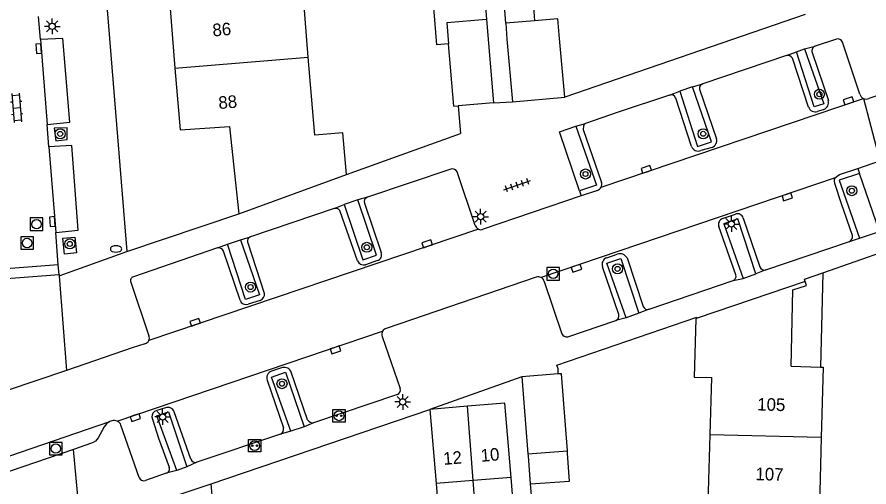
# Model space of a CAD drawing. Extents: x 125000 to 129004, y 397500 to 399008.
# Drawn here: x 127387.5 to 127455.3, y 398836.3 to 398873.7 of the extents above; entities that cross this region are included whole.
import ezdxf

# ---------------------------------------------------------------- set-up
doc = ezdxf.new("R2010")
doc.units = 0
for name, color, linetype in [('gg-afsc-erfafscheiding', 7, 'Continuous'), ('gg-afsc-muur', 7, 'Continuous'), ('gg-anno-huisnummerreeks BGT', 7, 'Continuous'), ('gg-bbg-bijgebouw', 7, 'Continuous'), ('gg-bbg-gedigitaliseerde bebouwing', 7, 'Continuous'), ('gg-bbg-gedigitaliseerde bijgebouw', 7, 'Continuous'), ('gg-bbg-hoofdgebouw', 7, 'Continuous'), ('gg-bbg-luifel en loopbrug', 7, 'Continuous'), ('gg-bbg-tussenscheiding', 7, 'Continuous'), ('gg-knt-verharding', 7, 'Continuous'), ('gg-knt-verharding nz', 7, 'Continuous'), ('gt-grn-weggrens', 7, 'Continuous'), ('gt-symb-boom', 7, 'Continuous'), ('gt-symb-brandkraan', 7, 'Continuous'), ('gt-symb-klinker verharding', 7, 'Continuous'), ('gt-symb-kolk', 7, 'Continuous'), ('gt-symb-laadpunt elektrisch vervoer', 7, 'Continuous'), ('gt-symb-lichtmast', 7, 'Continuous'), ('gt-symb-rioolschacht', 7, 'Continuous'), ('gt-symb-tegel verharding', 7, 'Continuous')]:
    doc.layers.add(name, color=color, linetype=linetype)

# ---------------------------------------------------------------- blocks, each defined once
blk = doc.blocks.new('gt0-KOLK')
at = {"layer": 'gt-symb-kolk'}
blk.add_lwpolyline([(0, 0), (0.375, 0), (0.375, 0.4), (-0.375, 0.4), (-0.375, 0), (0, 0)], dxfattribs=at)
blk = doc.blocks.new('gt0-BOOM')
at = {"layer": 'gt-symb-boom'}
for radius in [0.4, 0.2]:
    blk.add_circle((0, 0), radius, dxfattribs=at)
blk = doc.blocks.new('gt0-LMAST')
at = {"layer": 'gt-symb-lichtmast'}
for p, q in [((-0.182, 0.173), (-0.447, 0.438)), ((-0.005, 0.246), (-0.005, 0.621)), ((0.172, 0.173), (0.437, 0.438)), ((-0.255, -0.004), (-0.63, -0.004)), ((-0.182, -0.181), (-0.447, -0.446)), ((-0.005, -0.254), (-0.005, -0.629)), ((0.437, -0.446), (0.172, -0.181)), ((0.245, -0.004), (0.62, -0.004))]:
    blk.add_line(p, q, dxfattribs=at)
blk.add_circle((-0.005, -0.004), 0.25, dxfattribs=at)
blk = doc.blocks.new('gt0-RS')
at = {"layer": 'gt-symb-rioolschacht'}
blk.add_lwpolyline([(-0.5, -0.5), (0.5, -0.5), (0.5, 0.5), (-0.5, 0.5)], close=True, dxfattribs=at)
blk.add_circle((0, 0), 0.375, dxfattribs=at)
blk = doc.blocks.new('gt0-LEV')
at = {"layer": 'gt-symb-laadpunt elektrisch vervoer'}
blk.add_lwpolyline([(-0.486, 0.501), (0.486, 0.501), (0.486, -0.499), (-0.486, -0.499)], close=True, dxfattribs=at)
for centre, radius in [((0, 0), 0.393), ((-0.186, 0), 0.0566), ((0.186, 0), 0.0566)]:
    blk.add_circle(centre, radius, dxfattribs=at)
blk = doc.blocks.new('gt0-TEG1')
at = {"layer": 'gt-symb-tegel verharding'}
for p, q in [((-1.125, 0), (1.125, 0)), ((-0.9, -0.25), (-0.9, 0.25)), ((-0.45, -0.25), (-0.45, 0.25)), ((0, -0.25), (0, 0.25)), ((0.45, -0.25), (0.45, 0.25)), ((0.9, -0.25), (0.9, 0.25))]:
    blk.add_line(p, q, dxfattribs=at)
blk = doc.blocks.new('gt0-BR')
at = {"layer": 'gt-symb-brandkraan'}
for centre, radius, start, end in [((-0.244, 0), 0.206, 107.56694, 252.43307), ((0.599, -2.664), 3, 106.89205, 107.56694), ((0, -0.691), 0.938, 73.10799, 106.89205), ((-0.599, -2.664), 3, 72.43309, 73.10799), ((0.244, 0), 0.206, 287.56695, 72.43309), ((0.599, 2.664), 3, 252.43307, 253.10797), ((0, 0.691), 0.938, 253.10797, 286.89206), ((-0.599, 2.664), 3, 286.89206, 287.56695)]:
    blk.add_arc(centre, radius, start, end, dxfattribs=at)
blk = doc.blocks.new('gt0-KL1')
at = {"layer": 'gt-symb-klinker verharding'}
for p, q in [((-1.15, 0.3), (1.15, 0.3)), ((-1, -0.3), (-1, 0.3)), ((-0.5, 0.3), (-0.5, 0.45)), ((0, -0.3), (0, 0.3)), ((0.5, 0.3), (0.5, 0.45)), ((1, -0.3), (1, 0.3)), ((-1.15, -0.3), (1.15, -0.3)), ((-0.5, -0.45), (-0.5, -0.3)), ((0.5, -0.45), (0.5, -0.3))]:
    blk.add_line(p, q, dxfattribs=at)

msp = doc.modelspace()

# ---------------------------------------------------------------- linework, layer by layer
at = {"layer": 'gg-afsc-erfafscheiding'}
for p, q in [((127450.259, 398873.931), (127431.118, 398867.336)), ((127451.684, 398853.37), (127451.496, 398845.857)), ((127428.499, 398835.345), (127428.405, 398836.548))]:
    msp.add_line(p, q, dxfattribs=at)
at = {"layer": 'gg-afsc-muur'}
for p, q in [((127422.621, 398866.65), (127422.82, 398864.441)), ((127413.731, 398861.198), (127422.82, 398864.441)), ((127402.97, 398836.554), (127420.389, 398842.488)), ((127403.323, 398832.587), (127402.97, 398836.554))]:
    msp.add_line(p, q, dxfattribs=at)
msp.add_lwpolyline([(127430.607, 398845.308), (127430.589, 398845.706), (127430.5, 398846.014), (127441.64, 398849.837), (127441.671, 398849.744)], dxfattribs=at)
at = {"layer": 'gg-bbg-bijgebouw'}
for p, q in [((127428.723, 398873.428), (127426.429, 398873.228)), ((127426.429, 398873.228), (127426.519, 398871.951)), ((127431.118, 398867.336), (127430.68, 398872.317)), ((127426.519, 398871.951), (127426.957, 398866.97)), ((127425.454, 398866.902), (127422.621, 398866.65)), ((127426.957, 398866.97), (127431.118, 398867.336)), ((127422.291, 398866.621), (127422.621, 398866.65)), ((127430.607, 398845.308), (127427.709, 398845.073)), ((127427.709, 398845.073), (127428.189, 398838.947)), ((127423.378, 398842.737), (127420.389, 398842.488)), ((127420.389, 398842.488), (127420.868, 398836.575)), ((127427.498, 398829.076), (127426.844, 398837.065))]:
    msp.add_line(p, q, dxfattribs=at)
for points in [[(127430.68, 398872.317), (127430.577, 398873.589), (127428.723, 398873.428)], [(127431.33, 398839.178), (127430.848, 398845.328), (127430.607, 398845.308)], [(127426.844, 398837.065), (127426.36, 398842.985), (127423.378, 398842.737)], [(127428.405, 398836.548), (127431.508, 398836.778), (127431.345, 398838.985), (127431.33, 398839.178)], [(127428.189, 398838.947), (127428.202, 398838.786), (127428.367, 398836.545), (127428.405, 398836.548)], [(127420.868, 398836.575), (127421.082, 398833.94), (127424.019, 398834.178)]]:
    msp.add_lwpolyline(points, dxfattribs=at)
at = {"layer": 'gg-bbg-gedigitaliseerde bebouwing'}
for p, q in [((127410.698, 398870.536), (127410.254, 398875.938)), ((127442.692, 398840.452), (127442.819, 398845.015)), ((127442.541, 398835.045), (127442.692, 398840.452))]:
    msp.add_line(p, q, dxfattribs=at)
msp.add_lwpolyline([(127413.453, 398864.498), (127411.209, 398864.314), (127410.698, 398870.536)], dxfattribs=at)
at = {"layer": 'gg-bbg-gedigitaliseerde bijgebouw'}
for p, q in [((127424.594, 398877.125), (127424.896, 398873.53)), ((127424.896, 398873.53), (127425.454, 398866.902)), ((127422.291, 398866.621), (127421.854, 398871.583))]:
    msp.add_line(p, q, dxfattribs=at)
msp.add_lwpolyline([(127421.854, 398871.583), (127420.935, 398871.507), (127420.497, 398876.786), (127422.314, 398876.937)], dxfattribs=at)
at = {"layer": 'gg-bbg-hoofdgebouw'}
for p, q in [((127399.638, 398875.059), (127400.08, 398869.657)), ((127413.731, 398861.198), (127413.453, 398864.498)), ((127404.575, 398863.489), (127405.162, 398858.053)), ((127405.162, 398858.053), (127413.731, 398861.198)), ((127450.274, 398852.663), (127441.671, 398849.744)), ((127449.137, 398845.918), (127451.496, 398845.857)), ((127451.551, 398840.244), (127451.412, 398834.836))]:
    msp.add_line(p, q, dxfattribs=at)
for points in [[(127400.08, 398869.657), (127400.482, 398864.731), (127404.425, 398865.015), (127404.575, 398863.489)], [(127449.137, 398845.918), (127449.293, 398851.996), (127450.38, 398852.351), (127450.274, 398852.663)], [(127441.671, 398849.744), (127441.55, 398849.703), (127441.423, 398845.054), (127442.819, 398845.015)], [(127451.496, 398845.857), (127451.696, 398845.852), (127451.551, 398840.244)]]:
    msp.add_lwpolyline(points, dxfattribs=at)
at = {"layer": 'gg-bbg-luifel en loopbrug'}
for p, q in [((127426.429, 398873.228), (127425.846, 398880.58)), ((127428.124, 398880.766), (127428.723, 398873.428))]:
    msp.add_line(p, q, dxfattribs=at)
at = {"layer": 'gg-bbg-tussenscheiding'}
for p, q in [((127400.08, 398869.657), (127410.698, 398870.536)), ((127423.821, 398836.817), (127423.378, 398842.737)), ((127451.551, 398840.244), (127442.692, 398840.452)), ((127428.189, 398838.947), (127431.33, 398839.178)), ((127426.844, 398837.065), (127423.821, 398836.817)), ((127423.821, 398836.817), (127420.868, 398836.575)), ((127424.019, 398834.178), (127423.821, 398836.817))]:
    msp.add_line(p, q, dxfattribs=at)
msp.add_lwpolyline([(127424.896, 398873.53), (127421.74, 398873.266), (127421.854, 398871.583)], dxfattribs=at)
at = {"layer": 'gg-knt-verharding'}
for p, q in [((127389.555, 398937.107), (127396.247, 398855.051)), ((127389.362, 398871.936), (127389.209, 398873.767)), ((127452.753, 398871.966), (127451.067, 398871.394)), ((127454.623, 398867.571), (127453.226, 398871.727)), ((127449.573, 398870.964), (127450.224, 398871.193)), ((127450.814, 398870.91), (127452.109, 398867.084)), ((127448.773, 398870.655), (127442.119, 398868.396)), ((127450.533, 398866.559), (127449.244, 398870.451)), ((127441.285, 398868.171), (127440.279, 398867.827)), ((127442.794, 398863.78), (127441.285, 398868.171)), ((127458.601, 398868.34), (127455.344, 398867.243)), ((127441.863, 398867.968), (127443.197, 398864.038)), ((127434.015, 398860.171), (127454.908, 398867.241)), ((127441.222, 398863.424), (127439.952, 398867.273)), ((127451.752, 398866.365), (127451.24, 398866.215)), ((127390.05, 398863.387), (127389.913, 398865.17)), ((127442.847, 398863.347), (127441.952, 398863.1)), ((127454.448, 398861.672), (127456.212, 398862.272)), ((127422.051, 398861.616), (127415.405, 398859.378)), ((127423.992, 398857.129), (127422.557, 398861.387)), ((127452.658, 398860.911), (127429.237, 398852.982)), ((127454.588, 398861.268), (127452.981, 398860.737)), ((127452.981, 398860.737), (127454.601, 398856.116)), ((127432.439, 398859.48), (127424.634, 398856.827)), ((127433.722, 398859.916), (127432.439, 398859.48)), ((127414.644, 398859.168), (127413.565, 398858.801)), ((127416.12, 398854.776), (127414.644, 398859.168)), ((127415.161, 398858.899), (127416.508, 398854.97)), ((127396.247, 398855.051), (127405.162, 398858.053)), ((127412.756, 398858.471), (127406.099, 398856.214)), ((127414.605, 398854.322), (127413.236, 398858.244)), ((127443.685, 398857.675), (127444.712, 398858.035)), ((127446.329, 398853.275), (127444.909, 398857.668)), ((127445.332, 398857.717), (127446.651, 398853.823)), ((127424.245, 398856.837), (127397.997, 398847.963)), ((127444.745, 398853.187), (127443.393, 398857.041)), ((127390.786, 398854), (127390.59, 398856.58)), ((127404.255, 398855.638), (127405.295, 398855.984)), ((127403.459, 398855.336), (127396.775, 398853.052)), ((127405.877, 398855.738), (127407.197, 398851.736)), ((127447.134, 398853.595), (127453.797, 398855.85)), ((127405.265, 398851.172), (127403.934, 398855.09)), ((127434.459, 398854.563), (127435.302, 398854.848)), ((127451.684, 398853.37), (127456.831, 398855.165)), ((127390.786, 398854), (127385.894, 398853.622)), ((127390.854, 398853.225), (127390.786, 398854)), ((127416.198, 398854.336), (127415.254, 398854.004)), ((127436.08, 398854.55), (127437.359, 398850.691)), ((127435.423, 398850.036), (127434.121, 398853.843)), ((127445.328, 398852.916), (127446.329, 398853.275)), ((127385.962, 398852.85), (127390.854, 398853.225)), ((127396.571, 398852.603), (127398.012, 398848.352)), ((127428.846, 398853.008), (127416.906, 398848.938)), ((127429.482, 398852.677), (127430.888, 398848.511)), ((127437.841, 398850.461), (127444.535, 398852.75)), ((127406.86, 398851.166), (127405.904, 398850.853)), ((127437.026, 398850.147), (127436.018, 398849.789)), ((127431.367, 398848.263), (127435.184, 398849.556)), ((127395.481, 398841.555), (127416.612, 398848.702)), ((127416.589, 398848.3), (127418.015, 398844.147)), ((127408.643, 398845.811), (127407.77, 398845.525)), ((127391.439, 398845.594), (127386.644, 398843.957)), ((127410.644, 398841.658), (127409.339, 398845.44)), ((127407.423, 398844.812), (127408.712, 398841.011)), ((127417.796, 398843.678), (127411.125, 398841.422)), ((127399.558, 398842.284), (127401.03, 398837.905)), ((127401.338, 398838.512), (127400.013, 398842.292)), ((127385.983, 398838.482), (127394.898, 398841.511)), ((127395.054, 398841.564), (127394.898, 398841.511)), ((127397.23, 398837.069), (127395.782, 398841.228)), ((127410.376, 398841.111), (127409.315, 398840.751)), ((127408.493, 398840.525), (127401.818, 398838.275)), ((127391.995, 398839.303), (127385.63, 398837.132)), ((127401.03, 398837.905), (127400.223, 398837.625)), ((127399.393, 398837.399), (127397.722, 398836.833)), ((127397.928, 398834.883), (127402.97, 398836.554))]:
    msp.add_line(p, q, dxfattribs=at)
for points in [[(127389.913, 398865.17), (127391.706, 398865.349), (127391.158, 398872.022), (127389.362, 398871.936)], [(127450.224, 398871.193), (127451.749, 398866.814), (127450.974, 398866.573), (127449.573, 398870.964)], [(127439.463, 398867.513), (127435.364, 398866.149), (127432.76, 398865.245)], [(127440.279, 398867.827), (127441.682, 398863.424), (127442.794, 398863.78)], [(127390.471, 398864.875), (127390.599, 398863.854), (127391.51, 398863.968), (127391.485, 398864.902), (127390.471, 398864.875)], [(127432.298, 398859.896), (127430.706, 398864.58), (127431.991, 398865.032)], [(127431.991, 398865.032), (127433.644, 398860.347), (127432.298, 398859.896)], [(127432.76, 398865.245), (127432.677, 398865.189), (127432.6, 398865.045), (127432.58, 398864.764), (127434.041, 398860.558)], [(127390.59, 398856.58), (127392.379, 398856.759), (127391.88, 398863.487), (127390.05, 398863.387)], [(127452.658, 398860.911), (127452.801, 398861.061), (127452.993, 398861.178), (127454.448, 398861.672)], [(127454.038, 398856.322), (127453.157, 398858.852), (127452.632, 398860.479), (127452.6, 398860.65), (127452.611, 398860.781), (127452.658, 398860.911)], [(127454.601, 398856.116), (127456.195, 398856.636), (127454.588, 398861.268)], [(127413.565, 398858.801), (127415.037, 398854.401), (127416.12, 398854.776)], [(127444.909, 398857.668), (127443.779, 398857.247), (127445.328, 398852.916)], [(127391.157, 398856.113), (127392.119, 398856.206), (127392.236, 398854.942), (127391.273, 398854.848), (127391.157, 398856.113)], [(127405.295, 398855.984), (127406.804, 398851.604), (127405.696, 398851.236), (127404.255, 398855.638)], [(127436.018, 398849.789), (127434.477, 398854.12), (127435.596, 398854.491), (127437.026, 398850.147)], [(127450.274, 398852.663), (127450.21, 398852.852), (127451.684, 398853.37)], [(127397.69, 398847.713), (127396.678, 398847.383), (127391.439, 398845.594)], [(127409.315, 398840.751), (127407.766, 398845.056), (127408.891, 398845.44), (127410.376, 398841.111)], [(127399.336, 398842.617), (127398.646, 398842.405), (127398.456, 398842.311), (127398.319, 398842.18), (127398.264, 398842.033), (127398.249, 398841.887), (127398.283, 398841.696), (127398.78, 398840.2), (127399.629, 398837.881)], [(127400.223, 398837.625), (127398.631, 398841.974), (127399.558, 398842.284)], [(127394.454, 398841.093), (127393.958, 398840.222), (127393.759, 398839.97), (127393.569, 398839.848), (127393.435, 398839.794), (127391.995, 398839.303)]]:
    msp.add_lwpolyline(points, dxfattribs=at)
for centre, radius, start, end in [((127452.864, 398871.599), 0.384, 19.50577, 106.88063), ((127451.178, 398871.028), 0.383, 106.88705, 197.91836), ((127448.889, 398870.276), 0.396, 26.21441, 106.94868), ((127442.213, 398868.049), 0.36, 105.21374, 193.01637), ((127439.586, 398867.146), 0.387, 19.14327, 108.57335), ((127455.123, 398867.715), 0.52, 196.03898, 245.59119), ((127451.52, 398866.928), 0.609, 292.37697, 14.81213), ((127455.124, 398867.713), 0.519, 245.42841, 295.09723), ((127451.051, 398866.725), 0.544, 197.79085, 290.31747), ((127441.731, 398863.586), 0.534, 197.656, 294.47729), ((127442.664, 398863.874), 0.558, 289.18253, 17.09192), ((127422.177, 398861.22), 0.415, 23.69635, 107.60356), ((127433.565, 398860.393), 0.502, 288.27102, 333.79555), ((127433.541, 398860.397), 0.525, 334.46692, 17.84598), ((127415.534, 398859.011), 0.39, 109.37987, 196.63204), ((127412.883, 398858.119), 0.374, 19.50454, 109.87497), ((127444.878, 398857.596), 0.47, 14.95464, 110.73849), ((127443.843, 398857.218), 0.483, 109.03971, 201.50174), ((127424.449, 398857.27), 0.478, 197.09413, 244.7197), ((127424.451, 398857.261), 0.471, 244.13517, 292.91968), ((127406.204, 398855.875), 0.355, 107.22512, 202.76745), ((127453.54, 398856.279), 0.5, 300.92089, 4.98201), ((127403.561, 398854.952), 0.397, 20.29607, 104.94513), ((127416.06, 398854.796), 0.481, 286.71015, 21.17638), ((127435.507, 398854.218), 0.663, 30.10472, 107.97826), ((127415.104, 398854.518), 0.536, 201.48336, 286.30836), ((127434.663, 398854.028), 0.573, 110.86346, 198.84164), ((127447.011, 398853.96), 0.385, 200.86658, 288.59414), ((127396.874, 398852.736), 0.331, 107.34204, 203.78928), ((127429.012, 398852.549), 0.488, 62.51536, 109.87595), ((127429.007, 398852.547), 0.492, 15.36348, 62.18486), ((127444.412, 398853.078), 0.351, 290.61147, 18.05538), ((127406.718, 398851.635), 0.49, 286.8706, 11.94386), ((127405.745, 398851.334), 0.506, 198.62205, 288.3196), ((127437.717, 398850.82), 0.38, 199.86399, 289.11707), ((127435.044, 398849.925), 0.395, 290.71983, 16.34122), ((127417.032, 398848.476), 0.477, 151.74421, 201.70669), ((127417.036, 398848.474), 0.482, 105.71533, 151.79417), ((127431.287, 398848.696), 0.44, 204.80493, 280.44977), ((127397.566, 398848.179), 0.483, 284.94006, 333.37401), ((127397.558, 398848.175), 0.487, 334.24602, 21.33747), ((127408.799, 398845.265), 0.568, 17.95638, 105.92429), ((127407.946, 398844.998), 0.555, 108.46709, 199.63076), ((127417.661, 398844.027), 0.374, 291.19481, 18.74465), ((127399.509, 398842.11), 0.536, 19.85027, 108.86222), ((127395.267, 398840.674), 0.914, 113.78947, 152.75522), ((127395.257, 398841.044), 0.558, 66.28014, 111.30494), ((127395.26, 398841.049), 0.552, 18.88483, 66.37364), ((127411.064, 398841.905), 0.487, 210.49412, 277.23664), ((127408.342, 398840.885), 0.39, 292.68469, 18.80101), ((127401.706, 398838.652), 0.393, 200.84614, 286.59815), ((127399.272, 398837.757), 0.378, 288.6679, 19.15691), ((127397.596, 398837.201), 0.389, 199.80051, 288.94777)]:
    msp.add_arc(centre, radius, start, end, dxfattribs=at)
at = {"layer": 'gg-knt-verharding nz'}
for p, q in [((127389.362, 398871.936), (127389.913, 398865.17)), ((127390.05, 398863.387), (127390.59, 398856.58))]:
    msp.add_line(p, q, dxfattribs=at)
at = {"layer": 'gt-grn-weggrens'}
for p, q in [((127448.773, 398870.655), (127449.573, 398870.964)), ((127450.224, 398871.193), (127451.067, 398871.394)), ((127441.285, 398868.171), (127442.119, 398868.396)), ((127439.463, 398867.513), (127440.279, 398867.827)), ((127425.454, 398866.902), (127426.957, 398866.97)), ((127454.908, 398867.241), (127456.212, 398862.272)), ((127431.991, 398865.032), (127432.76, 398865.245)), ((127454.448, 398861.672), (127454.588, 398861.268)), ((127415.405, 398859.378), (127414.644, 398859.168)), ((127432.298, 398859.896), (127432.439, 398859.48)), ((127412.756, 398858.471), (127413.565, 398858.801)), ((127405.295, 398855.984), (127406.099, 398856.214)), ((127453.797, 398855.85), (127454.601, 398856.116)), ((127403.459, 398855.336), (127404.255, 398855.638)), ((127390.862, 398853.124), (127396.247, 398855.051)), ((127447.134, 398853.595), (127446.329, 398853.275)), ((127390.854, 398853.225), (127390.862, 398853.124)), ((127390.862, 398853.124), (127391.439, 398845.594)), ((127444.535, 398852.75), (127445.328, 398852.916)), ((127437.841, 398850.461), (127437.026, 398850.147)), ((127436.018, 398849.789), (127435.184, 398849.556)), ((127427.709, 398845.073), (127420.389, 398842.488)), ((127411.125, 398841.422), (127410.376, 398841.111)), ((127409.315, 398840.751), (127408.493, 398840.525)), ((127392.571, 398833.035), (127391.995, 398839.303)), ((127401.818, 398838.275), (127401.03, 398837.905)), ((127400.223, 398837.625), (127399.393, 398837.399))]:
    msp.add_line(p, q, dxfattribs=at)

# ---------------------------------------------------------------- block references
at = {"layer": 'gt-symb-boom'}
for p in [(127451.394, 398867.574), (127390.939, 398864.421), (127442.143, 398864.427), (127432.771, 398861.226), (127453.984, 398859.897), (127391.708, 398855.661), (127415.36, 398855.391), (127435.327, 398853.675), (127406.103, 398852.222), (127408.603, 398844.533)]:
    msp.add_blockref('gt0-BOOM', p, dxfattribs=at)
at = {"layer": 'gt-symb-brandkraan'}
msp.add_blockref('gt0-BR', (127395.389, 398855.259), dxfattribs=at)
at = {"layer": 'gt-symb-klinker verharding', "rotation": -85.35527839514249}
msp.add_blockref('gt0-KL1', (127387.479, 398866.502), dxfattribs=at)
at = {"layer": 'gt-symb-kolk'}
for p, rotation in [((127389.42, 398871.226), 94.644721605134), ((127453.783, 398866.86), 18.67993195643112), ((127437.675, 398861.41), 18.679931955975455), ((127448.778, 398859.598), -161.3200680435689), ((127390.52, 398857.46), 94.53052056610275), ((127420.23, 398855.479), 18.67993195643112), ((127431.984, 398853.912), -161.32006804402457), ((127401.749, 398849.232), 18.67993195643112), ((127412.808, 398847.416), -161.3200680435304), ((127396.866, 398842.024), -161.3200680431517)]:
    msp.add_blockref('gt0-KOLK', p, dxfattribs=dict(at, rotation=rotation))
at = {"layer": 'gt-symb-laadpunt elektrisch vervoer'}
for p in [(127413.138, 398841.979), (127406.42, 398839.597)]:
    msp.add_blockref('gt0-LEV', p, dxfattribs=at)
at = {"layer": 'gt-symb-lichtmast'}
for p in [(127390.309, 398872.981), (127424.425, 398857.833), (127444.393, 398857.25), (127418.22, 398843.088), (127399.104, 398841.89)]:
    msp.add_blockref('gt0-LMAST', p, dxfattribs=at)
at = {"layer": 'gt-symb-rioolschacht'}
for p in [(127389.061, 398857.225), (127388.311, 398855.733), (127430.206, 398853.282), (127390.591, 398839.364)]:
    msp.add_blockref('gt0-RS', p, dxfattribs=at)
at = {"layer": 'gt-symb-tegel verharding', "rotation": 18.779117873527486}
msp.add_blockref('gt0-TEG1', (127427.325, 398860.334), dxfattribs=at)

# ---------------------------------------------------------------- texts
at = {"layer": 'gg-anno-huisnummerreeks BGT'}
for s, rotation, p in [('86', 4.7, (127403.108, 398872.176)), ('88', 4.6, (127403.58, 398866.398)), ('105', 358.5, (127446.44, 398842.406)), ('12', 4.8, (127421.483, 398838.063)), ('10', 4.8, (127424.468, 398838.312)), ('107', 358.5, (127446.297, 398836.857))]:
    msp.add_text(s, height=1, rotation=rotation, dxfattribs=at).set_placement(p)

doc.saveas('drawing.dxf')
